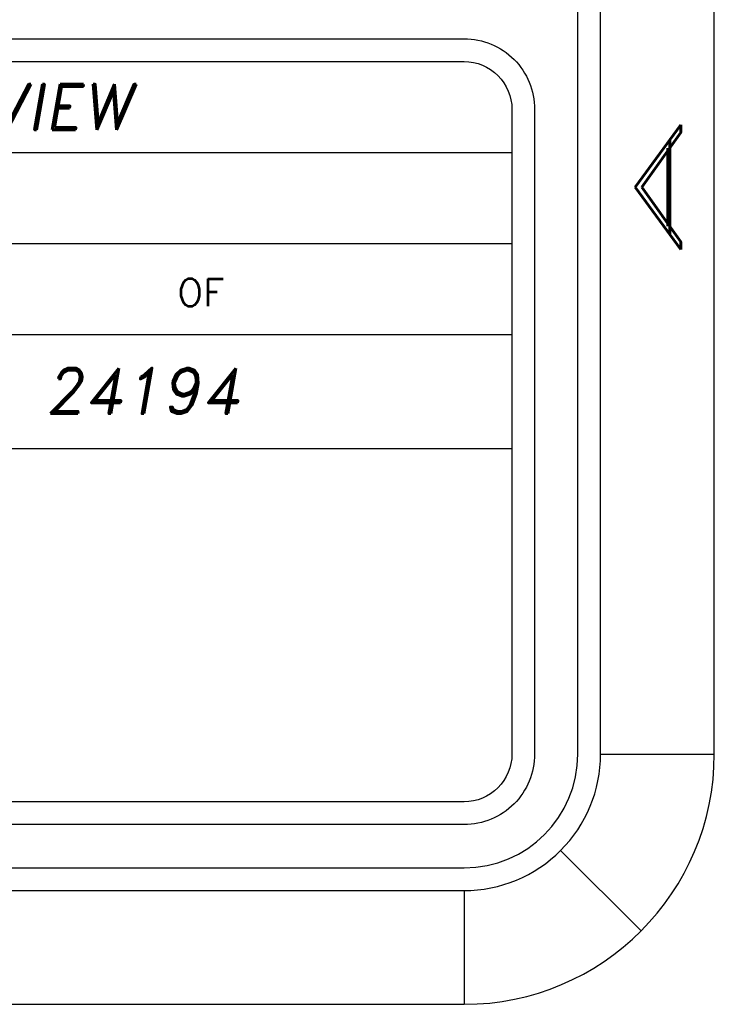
# Model space of a CAD drawing. Header units: inches. Extents: x 1907 to 2452, y -210 to -54.
# Tile 696 of 1056: x 2137.7 to 2139.23, y -155.34 to -153.18. Entities that reach past the tile are written whole.
import ezdxf
from ezdxf.enums import TextEntityAlignment as Align

# ---------------------------------------------------------------- set-up
doc = ezdxf.new("R2010")
doc.units = ezdxf.units.IN
doc.header["$LTSCALE"] = 0.5
doc.header["$MEASUREMENT"] = 0
doc.layers.add('SID-M-D', color=42, linetype='Continuous')
doc.layers.add('SID-M-S', color=105, linetype='Continuous')
doc.styles.add('PTI', font='romand.shx', dxfattribs={"oblique": 10})
doc.styles.add('R', font='ROMAND.SHX')
doc.styles.add('ROMANS', font='ROMANS.shx', dxfattribs={"height": 0.125})

# ---------------------------------------------------------------- blocks, each defined once
blk = doc.blocks.new('*U9')
at = {"layer": 'SID-M-S'}
for p, q in [((0.2499999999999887, 6.661338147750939e-16), (0.2499999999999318, 21.99999999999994)), ((0.3, 6.661338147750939e-16), (0.299999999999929, 21.99999999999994)), ((0.55, 6.661338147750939e-16), (0.549999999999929, 21.99999999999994)), ((0.3, 6.661338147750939e-16), (0.55, 6.661338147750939e-16)), ((0.2121320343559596, -0.2121320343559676), (0.3889087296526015, -0.3889087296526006)), ((-34.00000000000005, -0.2500000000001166), (-1.13242748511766e-14, -0.2499999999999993)), ((-34.00000000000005, -0.3000000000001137), (-1.13242748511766e-14, -0.3)), ((-1.13242748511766e-14, -0.3), (2.886579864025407e-15, -0.55)), ((-34.00000000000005, -0.550000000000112), (2.886579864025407e-15, -0.55))]:
    blk.add_line(p, q, dxfattribs=at)
for centre, radius, start, end in [((0, 0), 0.3, 269.9999999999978, 1.272221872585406e-13), ((-1.143529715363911e-14, 6.661338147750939e-16), 0.25, 270, 0), ((1.110223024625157e-15, -1.110223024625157e-15), 0.5499999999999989, 270.0000000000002, 1.850504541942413e-13)]:
    blk.add_arc(centre, radius, start, end, dxfattribs=at)
at = {"layer": 'SID-M-D', "style": 'R', "width": 4}
blk.add_text('A', height=0.09999999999, rotation=90, dxfattribs=at).set_placement((0.4762159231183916, 1.074295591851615))
blk = doc.blocks.new('JM_TITTLE_BOX_SID')
at = {"layer": 'SID-M-S'}
for p, q in [((-6.604933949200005, 1.32165344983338), (0.1049989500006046, 1.32165344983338)), ((-6.604933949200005, 1.121655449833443), (0.1049989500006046, 1.121655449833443)), ((-6.604933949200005, 0.9216574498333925), (0.1049989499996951, 0.9216574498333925)), ((-4.43498749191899, 0.6716599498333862), (0.1049989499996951, 0.6716599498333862))]:
    blk.add_line(p, q, dxfattribs=at)
for points in [[(1.261213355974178e-13, -0.1549984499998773), (-6.499934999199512, -0.1549984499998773, -0.414213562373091), (-6.654933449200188, 1.163513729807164e-13), (-6.654933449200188, 1.416652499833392, -0.4142135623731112), (-6.499934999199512, 1.571650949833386), (1.261213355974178e-13, 1.571650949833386, -0.4142135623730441), (0.1549984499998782, 1.416652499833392), (0.1549984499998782, 1.163513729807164e-13, -0.4142135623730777)], [(1.261213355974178e-13, -0.1049989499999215), (-6.499934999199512, -0.1049989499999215, -0.4142135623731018), (-6.604933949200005, 1.163513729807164e-13), (-6.604933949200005, 1.416652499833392, -0.4142135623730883), (-6.499934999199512, 1.52165144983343), (1.261213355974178e-13, 1.52165144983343, -0.414213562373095), (0.1049989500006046, 1.416652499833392), (0.1049989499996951, 1.163513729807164e-13, -0.414213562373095)]]:
    blk.add_lwpolyline(points, format="xyb", close=True, dxfattribs=at)
at = {"layer": 'SID-M-D', "style": 'ROMANS'}
blk.add_text('OF', height=0.0599994, dxfattribs=at).set_placement((-0.6304765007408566, 0.9841196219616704))
at = {"layer": 'SID-M-D', "style": 'PTI', "oblique": 10}
for tag, p in [('CUSTOMER', (-5.990553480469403, 1.371591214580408)), ('DIEDATAINFO', (-2.18746001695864, 1.371591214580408)), ('PARTDESCRIPTION', (-5.966376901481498, 1.169693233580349)), ('00-00-00', (-1.009105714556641, 1.167793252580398)), ('PARTNUMBER', (-5.81595049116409, 0.9696952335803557)), ('REV', (-3.360356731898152, 0.9696952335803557)), ('SCALE', (-2.520436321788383, 0.9677952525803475)), ('SH', (-0.8571950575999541, 0.9677952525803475)), ('SHX', (-0.4057438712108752, 0.9677952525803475)), ('WTD', (-3.839149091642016, 0.7480887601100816)), ('TOOL', (-2.472915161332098, 0.7480887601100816)), ('JOB', (-0.9225366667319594, 0.7480887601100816))]:
    blk.add_attdef(tag, p, '', height=0.09999900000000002, dxfattribs=at)
blk.add_attdef('BUILT', text='', height=0.2499630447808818, dxfattribs=at).set_placement((-2.336101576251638, 0.2076912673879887), align=Align.CENTER)

msp = doc.modelspace()

# ---------------------------------------------------------------- block references
at = {"layer": 'SID-M-D'}
msp.add_blockref('*U9', (2138.680260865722, -154.7888671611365), dxfattribs=at)
at = {"layer": 'SID-M-S'}
ref = msp.add_blockref('JM_TITTLE_BOX_SID', (2138.680260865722, -154.7888671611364), dxfattribs=at)
ref.add_attrib('JOB', '24194', (2137.75772419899, -154.0407784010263), dxfattribs={"layer": 'SID-M-D', "height": 0.09999900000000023, "style": 'PTI', "oblique": 10})
ref.add_attrib('DIEDATAINFO', 'SIDE ELEVATION VIEW', (2136.492800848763, -153.417275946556), dxfattribs={"layer": 'SID-M-D', "height": 0.09999900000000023, "style": 'PTI', "oblique": 10})

doc.saveas('drawing.dxf')
